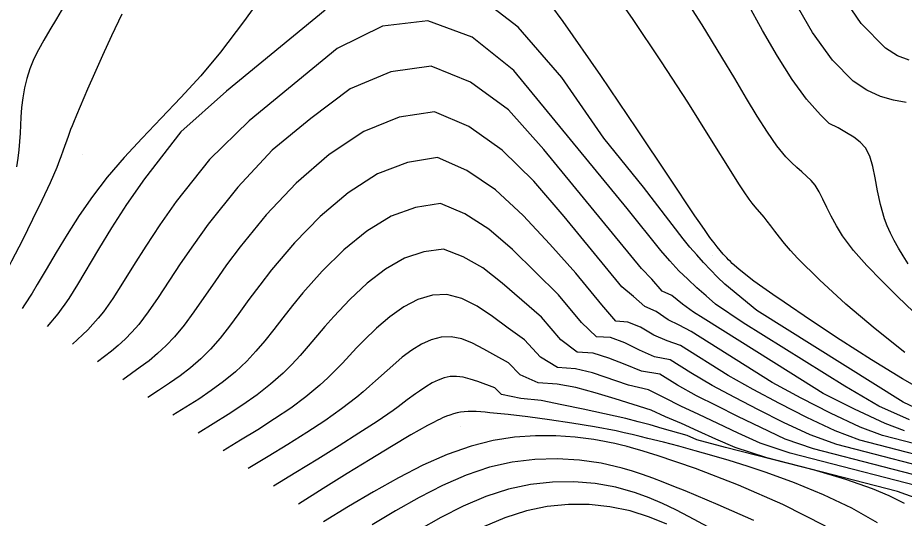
# Model space of a CAD drawing. Extents: x 2356077 to 2359823, y 225951 to 227822.
# Drawn here: x 2356418.8 to 2356540.3, y 226993.8 to 227062.5 of the extents above; entities that cross this region are included whole.
import ezdxf

# ---------------------------------------------------------------- set-up
doc = ezdxf.new("R2010")
doc.units = 0
for name, color, linetype in [('DTM Contours Major', 7, 'Continuous'), ('DTM Contours Minor', 7, 'Continuous'), ('PH Exist DTM Point', 7, 'Continuous')]:
    doc.layers.add(name, color=color, linetype=linetype)

msp = doc.modelspace()

# ---------------------------------------------------------------- linework, layer by layer
at = {"layer": 'DTM Contours Major'}
for points in [[(2356543.84, 227020.01), (2356539.41, 227024.26), (2356537.23, 227026.4), (2356535.19, 227028.51), (2356533.38, 227030.57), (2356531.87, 227032.55), (2356531.01, 227033.94), (2356530.3, 227035.25), (2356529.71, 227036.47), (2356529.18, 227037.6), (2356528.65, 227038.61), (2356528.09, 227039.5), (2356527.54, 227040.16), (2356526.94, 227040.75), (2356526.29, 227041.33), (2356525.59, 227041.94), (2356524.86, 227042.61), (2356524.1, 227043.4), (2356522.87, 227044.92), (2356521.56, 227046.78), (2356520.18, 227048.96), (2356518.69, 227051.42), (2356517.08, 227054.13), (2356515.33, 227057.06), (2356512.62, 227061.49), (2356509.67, 227066.16)], [(2356425.1, 227063.97), (2356424.13, 227062.32), (2356423.23, 227060.8), (2356422.4, 227059.41), (2356421.67, 227058.09), (2356421.04, 227056.82), (2356420.49, 227055.48), (2356420.07, 227054.16), (2356419.75, 227052.84), (2356419.51, 227051.51), (2356419.35, 227050.18), (2356419.24, 227048.82), (2356419.18, 227047.74), (2356419.14, 227046.64), (2356419.07, 227045.52), (2356418.98, 227044.37), (2356418.85, 227043.21), (2356418.64, 227042.01)], [(2356540.35, 227005.83), (2356537.69, 227006.85), (2356533.49, 227008.79), (2356529.21, 227010.97), (2356524.79, 227013.72), (2356512.76, 227021.26), (2356511.41, 227022.09), (2356509.93, 227023.21), (2356508.48, 227024.39), (2356507.14, 227025), (2356505.71, 227026.62), (2356504.29, 227028.1), (2356490.93, 227044.4), (2356486.06, 227049.85), (2356480.89, 227053.63), (2356475.5, 227055.84), (2356469.94, 227055.06), (2356464.36, 227052.74), (2356458.99, 227048.64), (2356453.7, 227044.3), (2356448.98, 227039.24), (2356444.93, 227034.17), (2356442.89, 227031.34), (2356441.1, 227028.71), (2356438.06, 227024.09), (2356436.71, 227022.13), (2356435.4, 227020.42), (2356434.47, 227019.36), (2356433.53, 227018.41), (2356432.59, 227017.55), (2356431.65, 227016.76), (2356430.7, 227016.01), (2356429.76, 227015.28)], [(2356546.27, 226997.17), (2356524.69, 227002.75), (2356520.57, 227004.12), (2356517.56, 227005.51), (2356514.77, 227006.83), (2356512.17, 227008.06), (2356509.71, 227009.21), (2356507.44, 227010.37), (2356505.26, 227011.45), (2356502.52, 227012.11), (2356497.59, 227013.76), (2356495.24, 227014.35), (2356492.81, 227014.52), (2356490.46, 227015.94), (2356488.28, 227018.3), (2356486.04, 227019.93), (2356483.89, 227021.53), (2356481.78, 227022.93), (2356479.7, 227023.98), (2356477.64, 227024.52), (2356475.65, 227024.44), (2356473.67, 227023.84), (2356471.72, 227022.82), (2356469.82, 227021.47), (2356467.99, 227019.9), (2356466.25, 227018.21), (2356465.25, 227017.19), (2356463.31, 227015.13), (2356462.32, 227014.11), (2356461.3, 227013.1), (2356460.24, 227012.11), (2356458.31, 227010.51), (2356456.23, 227008.96), (2356454.03, 227007.46), (2356451.73, 227005.98), (2356449.36, 227004.53), (2356446.97, 227003.1)], [(2356519.69, 226993.53), (2356514.83, 226995.67), (2356510.29, 226997.58), (2356508.76, 226998.21), (2356507.28, 226998.8), (2356505.85, 226999.34), (2356504.45, 226999.84), (2356503.06, 227000.3), (2356501.66, 227000.71), (2356498.77, 227001.38), (2356495.79, 227001.82), (2356492.76, 227002.01), (2356489.69, 227001.92), (2356486.6, 227001.53), (2356483.49, 227000.83), (2356480.26, 226999.74), (2356477.04, 226998.35), (2356473.82, 226996.71), (2356470.61, 226994.88), (2356467.39, 226992.93)]]:
    msp.add_lwpolyline(points, dxfattribs=at)
at = {"layer": 'DTM Contours Minor'}
for points in [[(2356543.99, 227010.7), (2356540.06, 227012.95), (2356535.83, 227015.55), (2356531.55, 227018.31), (2356527.47, 227021.01), (2356523.86, 227023.45), (2356522.32, 227024.51), (2356520.95, 227025.48), (2356519.71, 227026.37), (2356518.62, 227027.2), (2356517.63, 227028), (2356516.75, 227028.79), (2356516.5, 227029.04), (2356516.24, 227029.29), (2356516, 227029.54), (2356515.76, 227029.79), (2356515.52, 227030.06), (2356515.08, 227030.56), (2356514.67, 227031.06), (2356514.25, 227031.6), (2356514.04, 227031.88), (2356513.69, 227032.36), (2356513.32, 227032.87), (2356512.93, 227033.42), (2356512.08, 227034.65), (2356511.62, 227035.32), (2356508.08, 227040.63), (2356503.68, 227047.24), (2356498.73, 227054.55), (2356493.56, 227061.96), (2356488.49, 227068.84)], [(2356540.41, 227016.58), (2356536.34, 227019.81), (2356532.33, 227023.21), (2356528.68, 227026.52), (2356525.69, 227029.5), (2356524.74, 227030.55), (2356523.92, 227031.51), (2356523.22, 227032.39), (2356522.6, 227033.2), (2356522.04, 227033.93), (2356521.53, 227034.59), (2356521.11, 227035.11), (2356519.9, 227036.55), (2356519.49, 227037.06), (2356519.08, 227037.61), (2356518.39, 227038.58), (2356517.64, 227039.71), (2356516.82, 227041.01), (2356513.69, 227046.07), (2356510.65, 227050.89), (2356507.04, 227056.45), (2356503.06, 227062.39), (2356498.89, 227068.39)], [(2356452.87, 227066.24), (2356449.77, 227061.92), (2356446.61, 227057.75), (2356443.9, 227054.53), (2356441.18, 227051.54), (2356438.49, 227048.7), (2356435.88, 227045.97), (2356433.39, 227043.29), (2356431.09, 227040.61), (2356429.07, 227037.98), (2356427.24, 227035.34), (2356425.59, 227032.76), (2356424.09, 227030.28), (2356422.73, 227027.97), (2356421.49, 227025.88), (2356420.78, 227024.72), (2356419.76, 227023.11), (2356419.43, 227022.59)], [(2356544.34, 227007.8), (2356540.18, 227009.77), (2356520.11, 227022.35), (2356515.73, 227025.95), (2356514.74, 227026.91), (2356513.78, 227027.89), (2356512.82, 227028.91), (2356511.87, 227029.95), (2356510.93, 227031.03), (2356510, 227032.14), (2356504.58, 227039.26), (2356499.16, 227045.98), (2356493.38, 227054.29), (2356487.42, 227061.18), (2356481.14, 227066.04)], [(2356540.98, 227056.65), (2356539.38, 227057.26), (2356537.75, 227058.28), (2356534.41, 227061.69), (2356531.16, 227066.5)], [(2356540.56, 227050.87), (2356538.86, 227051.16), (2356537.04, 227051.69), (2356535.17, 227052.53), (2356533.31, 227053.78), (2356530.46, 227056.66), (2356527.76, 227060.46), (2356525.17, 227064.92)], [(2356460.94, 227063.49), (2356447.43, 227052.4), (2356441.18, 227046.85), (2356436.18, 227040.4), (2356433.73, 227036.87), (2356431.65, 227033.65), (2356429.87, 227030.73), (2356427, 227025.88), (2356425.8, 227023.97), (2356425.29, 227023.22), (2356424.79, 227022.53), (2356424.3, 227021.89), (2356423.82, 227021.29), (2356423.35, 227020.71), (2356422.87, 227020.15)], [(2356540.85, 227028.75), (2356540.15, 227029.83), (2356539.51, 227030.89), (2356538.94, 227031.92), (2356538.43, 227032.94), (2356537.99, 227033.94), (2356537.62, 227034.92), (2356537.04, 227036.88), (2356536.65, 227038.75), (2356536.33, 227040.5), (2356536.02, 227042.09), (2356535.6, 227043.48), (2356535, 227044.64), (2356534.28, 227045.42), (2356533.4, 227046.08), (2356532.39, 227046.71), (2356531.27, 227047.37), (2356530.02, 227047.96), (2356528.86, 227049.17), (2356526.91, 227051.29), (2356524.95, 227054.01), (2356522.95, 227057.19), (2356520.91, 227060.71), (2356518.82, 227064.45)], [(2356433.07, 227062.95), (2356431.68, 227060.01), (2356430.44, 227057.31), (2356429.35, 227054.85), (2356428.4, 227052.67), (2356426.86, 227049.1), (2356426.45, 227048.12), (2356426.26, 227047.65), (2356426.07, 227047.17), (2356425.72, 227046.21), (2356425.05, 227044.3), (2356424.73, 227043.42), (2356424.56, 227042.95), (2356424.37, 227042.46), (2356424.16, 227041.94), (2356423.25, 227039.83), (2356422.13, 227037.43), (2356420.86, 227034.79), (2356419.46, 227031.99), (2356417.98, 227029.08), (2356415.92, 227025.06)], [(2356541.05, 227007.34), (2356536.85, 227009.21), (2356532.17, 227011.94), (2356518.26, 227020.66), (2356514.47, 227023.22), (2356513.16, 227024.32), (2356511.89, 227025.45), (2356510.64, 227026.62), (2356509.42, 227027.79), (2356508.19, 227029.15), (2356506.96, 227030.55), (2356502.33, 227036.3), (2356486.82, 227055.23), (2356481.08, 227059.79), (2356475.01, 227062.06), (2356468.79, 227061.34), (2356462.61, 227058.24), (2356450.54, 227048.33), (2356445.08, 227043.04), (2356440.55, 227037.27), (2356438.31, 227034.09), (2356436.37, 227031.16), (2356434.68, 227028.48), (2356433.19, 227026.08), (2356431.83, 227023.98), (2356430.56, 227022.17), (2356429.84, 227021.26), (2356429.12, 227020.45), (2356428.42, 227019.7), (2356427.71, 227019.01), (2356427.01, 227018.35), (2356426.32, 227017.71)], [(2356549.03, 227002.16), (2356537.34, 227005.18), (2356534.28, 227006.34), (2356530.2, 227008.26), (2356526.17, 227010.32), (2356522.23, 227012.48), (2356511.13, 227019.44), (2356509.46, 227020.34), (2356507.97, 227021.06), (2356506.33, 227022.19), (2356504.78, 227022.87), (2356503.19, 227024.23), (2356501.61, 227025.57), (2356493.69, 227035.22), (2356489.54, 227040.05), (2356485.19, 227044.33), (2356480.63, 227047.54), (2356475.94, 227049.58), (2356471.08, 227048.82), (2356466.24, 227046.88), (2356461.5, 227043.74), (2356456.99, 227039.79), (2356452.87, 227035.43), (2356449.28, 227031.05), (2356447.45, 227028.59), (2356445.82, 227026.27), (2356444.33, 227024.11), (2356442.95, 227022.13), (2356441.62, 227020.32), (2356440.3, 227018.71), (2356439.16, 227017.51), (2356437.99, 227016.43), (2356436.81, 227015.44), (2356435.62, 227014.54), (2356434.41, 227013.68), (2356433.2, 227012.84)], [(2356548.34, 227000.91), (2356534.23, 227004.56), (2356530.86, 227005.81), (2356526.97, 227007.66), (2356523.22, 227009.56), (2356519.63, 227011.48), (2356516.18, 227013.42), (2356509.64, 227017.53), (2356507.82, 227018.16), (2356506.01, 227018.96), (2356504.17, 227020.03), (2356502.42, 227020.74), (2356500.77, 227020.85), (2356498.86, 227023.11), (2356495.3, 227027.45), (2356491.74, 227031.41), (2356488.08, 227035.35), (2356484.28, 227038.87), (2356480.36, 227041.52), (2356476.35, 227043.3), (2356472.22, 227042.61), (2356468.12, 227041.05), (2356464.1, 227038.48), (2356460.27, 227035.22), (2356456.73, 227031.6), (2356453.61, 227027.92), (2356451.99, 227025.81), (2356450.51, 227023.82), (2356449.13, 227021.93), (2356447.82, 227020.16), (2356446.54, 227018.53), (2356445.24, 227017.04), (2356443.89, 227015.7), (2356442.5, 227014.49), (2356441.07, 227013.38), (2356439.61, 227012.35), (2356438.13, 227011.36), (2356436.64, 227010.4)], [(2356547.65, 226999.66), (2356531.07, 227003.95), (2356527.43, 227005.27), (2356523.78, 227006.99), (2356520.35, 227008.72), (2356517.09, 227010.41), (2356514, 227012.03), (2356511.06, 227013.79), (2356508.22, 227015.57), (2356506.11, 227015.98), (2356504.04, 227016.91), (2356502.01, 227017.9), (2356500.06, 227018.61), (2356498.12, 227018.74), (2356496.08, 227020.7), (2356492.93, 227024.46), (2356489.8, 227027.58), (2356486.62, 227030.7), (2356483.39, 227033.48), (2356480.09, 227035.58), (2356476.76, 227037.02), (2356473.35, 227036.46), (2356469.99, 227035.25), (2356466.68, 227033.23), (2356463.51, 227030.65), (2356460.56, 227027.74), (2356457.9, 227024.74), (2356456.48, 227023), (2356455.16, 227021.33), (2356453.91, 227019.72), (2356452.69, 227018.19), (2356451.47, 227016.74), (2356450.21, 227015.39), (2356448.66, 227013.94), (2356447.04, 227012.6), (2356445.35, 227011.36), (2356443.62, 227010.19), (2356441.86, 227009.07), (2356440.09, 227007.97)], [(2356546.96, 226998.41), (2356527.88, 227003.35), (2356524, 227004.7), (2356520.65, 227006.27), (2356517.53, 227007.8), (2356514.61, 227009.26), (2356511.85, 227010.64), (2356509.25, 227012.07), (2356506.82, 227013.6), (2356504.32, 227014.01), (2356502.06, 227014.91), (2356499.82, 227015.81), (2356497.67, 227016.48), (2356495.47, 227016.63), (2356493.27, 227018.32), (2356490.58, 227021.4), (2356485.21, 227026.09), (2356482.54, 227028.16), (2356479.86, 227029.71), (2356477.18, 227030.75), (2356474.49, 227030.39), (2356471.84, 227029.5), (2356469.23, 227028), (2356466.71, 227026.06), (2356464.32, 227023.85), (2356462.13, 227021.52), (2356460.92, 227020.14), (2356458.64, 227017.46), (2356457.53, 227016.17), (2356456.39, 227014.94), (2356455.21, 227013.75), (2356453.47, 227012.21), (2356451.62, 227010.76), (2356449.67, 227009.38), (2356447.66, 227008.07), (2356445.61, 227006.79), (2356443.53, 227005.53)], [(2356546.37, 226994.99), (2356539.4, 226997.52), (2356521.49, 227002.15), (2356517.14, 227003.53), (2356514.5, 227004.7), (2356512.05, 227005.8), (2356509.77, 227006.82), (2356507.6, 227007.75), (2356505.61, 227008.67), (2356500.69, 227010.24), (2356497.96, 227011.02), (2356495.29, 227011.75), (2356492.77, 227012.23), (2356490.15, 227012.41), (2356487.67, 227013.52), (2356486.06, 227015.15), (2356484.33, 227016.11), (2356482.7, 227017.04), (2356481.15, 227017.85), (2356479.66, 227018.44), (2356478.21, 227018.74), (2356476.84, 227018.69), (2356475.48, 227018.33), (2356474.14, 227017.72), (2356472.82, 227016.9), (2356471.51, 227015.91), (2356470.21, 227014.81), (2356469.44, 227014.12), (2356467.87, 227012.68), (2356467.04, 227011.94), (2356466.18, 227011.19), (2356465.27, 227010.43), (2356463.19, 227008.83), (2356460.89, 227007.21), (2356458.42, 227005.58), (2356455.82, 227003.95), (2356453.14, 227002.3), (2356450.41, 227000.66)], [(2356540.34, 226995.86), (2356538.26, 226996.9), (2356535.96, 226997.87), (2356532.32, 226999.17), (2356528.33, 227000.33), (2356515.81, 227003.56), (2356511.9, 227004.61), (2356510.56, 227005.18), (2356507.15, 227006.16), (2356505.49, 227006.63), (2356503.84, 227007.08), (2356502.18, 227007.51), (2356499.25, 227008.18), (2356496.29, 227008.81), (2356493.37, 227009.41), (2356490.56, 227010), (2356487.79, 227010.28), (2356485.14, 227010.81), (2356484.22, 227011.74), (2356481.88, 227012.59), (2356480.84, 227012.93), (2356479.87, 227013.18), (2356478.94, 227013.29), (2356478.09, 227013.26), (2356477.26, 227013.09), (2356476.43, 227012.79), (2356475.61, 227012.39), (2356474.76, 227011.88), (2356473.89, 227011.29), (2356473.34, 227010.91), (2356472.2, 227010.06), (2356470.94, 227009.13), (2356470.25, 227008.63), (2356468.06, 227007.13), (2356465.57, 227005.49), (2356462.85, 227003.76), (2356459.95, 227001.96), (2356456.93, 227000.1), (2356453.86, 226998.22)], [(2356536.67, 226993.2), (2356533.12, 226995.23), (2356529.26, 226997.07), (2356525.28, 226998.7), (2356521.37, 227000.12), (2356518.78, 227000.99), (2356516.3, 227001.77), (2356513.93, 227002.47), (2356511.65, 227003.11), (2356509.44, 227003.71), (2356507.3, 227004.26), (2356505.17, 227004.8), (2356504.11, 227005.06), (2356503.04, 227005.32), (2356501.94, 227005.57), (2356500.82, 227005.81), (2356497.85, 227006.38), (2356494.78, 227006.9), (2356491.7, 227007.36), (2356488.74, 227007.76), (2356486.01, 227008.08), (2356483.5, 227008.29), (2356482.87, 227008.38), (2356482.27, 227008.44), (2356481.66, 227008.48), (2356481.08, 227008.49), (2356480.53, 227008.48), (2356480, 227008.44), (2356479.51, 227008.38), (2356479.03, 227008.28), (2356478.55, 227008.16), (2356478.06, 227008), (2356477.56, 227007.82), (2356477.05, 227007.6), (2356476.73, 227007.45), (2356476.4, 227007.29), (2356475.71, 227006.94), (2356474.96, 227006.55), (2356472.69, 227005.27), (2356470.04, 227003.7), (2356467.11, 227001.92), (2356463.96, 226999.97), (2356460.67, 226997.91), (2356457.3, 226995.79)], [(2356529.53, 226992.78), (2356523.69, 226995.74), (2356517.59, 226998.4), (2356511.69, 227000.67), (2356506.47, 227002.46), (2356505.42, 227002.78), (2356504.42, 227003.08), (2356503.24, 227003.42), (2356502.33, 227003.67), (2356501.37, 227003.91), (2356500.65, 227004.08), (2356499.93, 227004.24), (2356499.22, 227004.38), (2356498.51, 227004.51), (2356497.79, 227004.63), (2356495.23, 227004.97), (2356492.56, 227005.16), (2356489.79, 227005.16), (2356486.92, 227004.95), (2356483.98, 227004.49), (2356480.98, 227003.74), (2356477.69, 227002.58), (2356474.35, 227001.11), (2356470.98, 226999.39), (2356467.58, 226997.48), (2356464.16, 226995.45), (2356460.74, 226993.35)], [(2356514.68, 226991.98), (2356510.85, 226994.03), (2356509.01, 226994.98), (2356507.19, 226995.86), (2356505.36, 226996.65), (2356503.48, 226997.33), (2356500.78, 226998.09), (2356497.96, 226998.6), (2356495.05, 226998.84), (2356492.09, 226998.8), (2356489.09, 226998.47), (2356486.09, 226997.82), (2356482.98, 226996.81), (2356479.88, 226995.5), (2356476.81, 226993.96), (2356473.74, 226992.23)], [(2356507.77, 226993.02), (2356505.42, 226994.01), (2356502.75, 226994.86), (2356499.98, 226995.43), (2356497.15, 226995.73), (2356494.29, 226995.74), (2356491.4, 226995.45), (2356488.53, 226994.86), (2356485.56, 226993.91), (2356482.63, 226992.68)]]:
    msp.add_lwpolyline(points, dxfattribs=at)
at = {"layer": 'PH Exist DTM Point'}
for p, q in [((2356427.66, 227043.75), (2356427.66, 227043.75)), ((2356537.47, 227033.95), (2356537.47, 227033.95)), ((2356513.99, 227029.92), (2356513.99, 227029.92)), ((2356479.55, 227006.43), (2356479.55, 227006.43)), ((2356502.25, 227003.48), (2356502.25, 227003.48))]:
    msp.add_line(p, q, dxfattribs=at)

doc.saveas('drawing.dxf')
